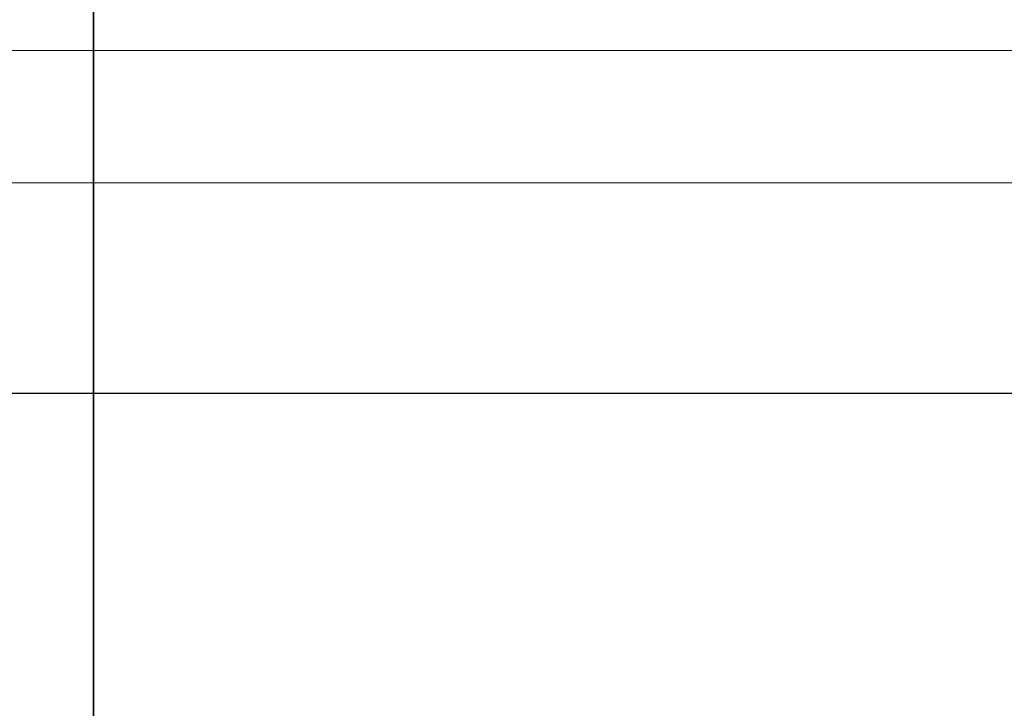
# Model space of a CAD drawing. Header units: millimetres. Extents: x -1465 to 393277, y -3788 to 454312.
# Tile 394 of 656: x 358612 to 358642, y 11919 to 11940. Entities that reach past the tile are written whole.
import ezdxf

# ---------------------------------------------------------------- set-up
doc = ezdxf.new("R2010")
doc.units = ezdxf.units.MM
doc.header["$XCLIPFRAME"] = 2
for name, color, linetype in [('EC-MTR_250-0_7OBJ', 8, 'Continuous'), ('FLUID-Wy2', 8, 'Continuous'), ('FLUID-Wy2-INS', 8, 'Continuous')]:
    doc.layers.add(name, color=color, linetype=linetype)
picture_1 = doc.add_image_def('image1.bmp', size_in_pixel=(951, 911))

msp = doc.modelspace()

# ---------------------------------------------------------------- linework, layer by layer
at = {"layer": 'EC-MTR_250-0_7OBJ', "color": 8, "linetype": 'Continuous', "lineweight": 35, "ltscale": 100}
msp.add_line((358613.961, 11943.602), (358613.961, 11885.102), dxfattribs=at)
at = {"layer": 'FLUID-Wy2', "color": 8, "linetype": 'Continuous', "lineweight": 18, "ltscale": 100}
msp.add_line((359592.8, 11939.217), (357532.8, 11939.217), dxfattribs=at)
at = {"layer": 'FLUID-Wy2', "color": 8, "linetype": 'Continuous', "lineweight": 25, "ltscale": 100}
msp.add_line((359607.8, 11928.61), (357517.8, 11928.61), dxfattribs=at)
at = {"layer": 'FLUID-Wy2-INS', "color": 8, "linetype": 'Continuous', "lineweight": 13, "ltscale": 100}
msp.add_line((359662.8, 11935.125), (357462.8, 11935.125), dxfattribs=at)

# ---------------------------------------------------------------- pictures from other files: only their frames are drawn
at = {"color": 8, "lineweight": 13}
image = msp.add_image(picture_1, insert=(357606.986, 12545.821), size_in_units=(1986.021, 1904.625), rotation=-90, dxfattribs=at)
image.set_boundary_path([(-0.5, -0.5), (950.5, 910.5)])

doc.saveas('drawing.dxf')
